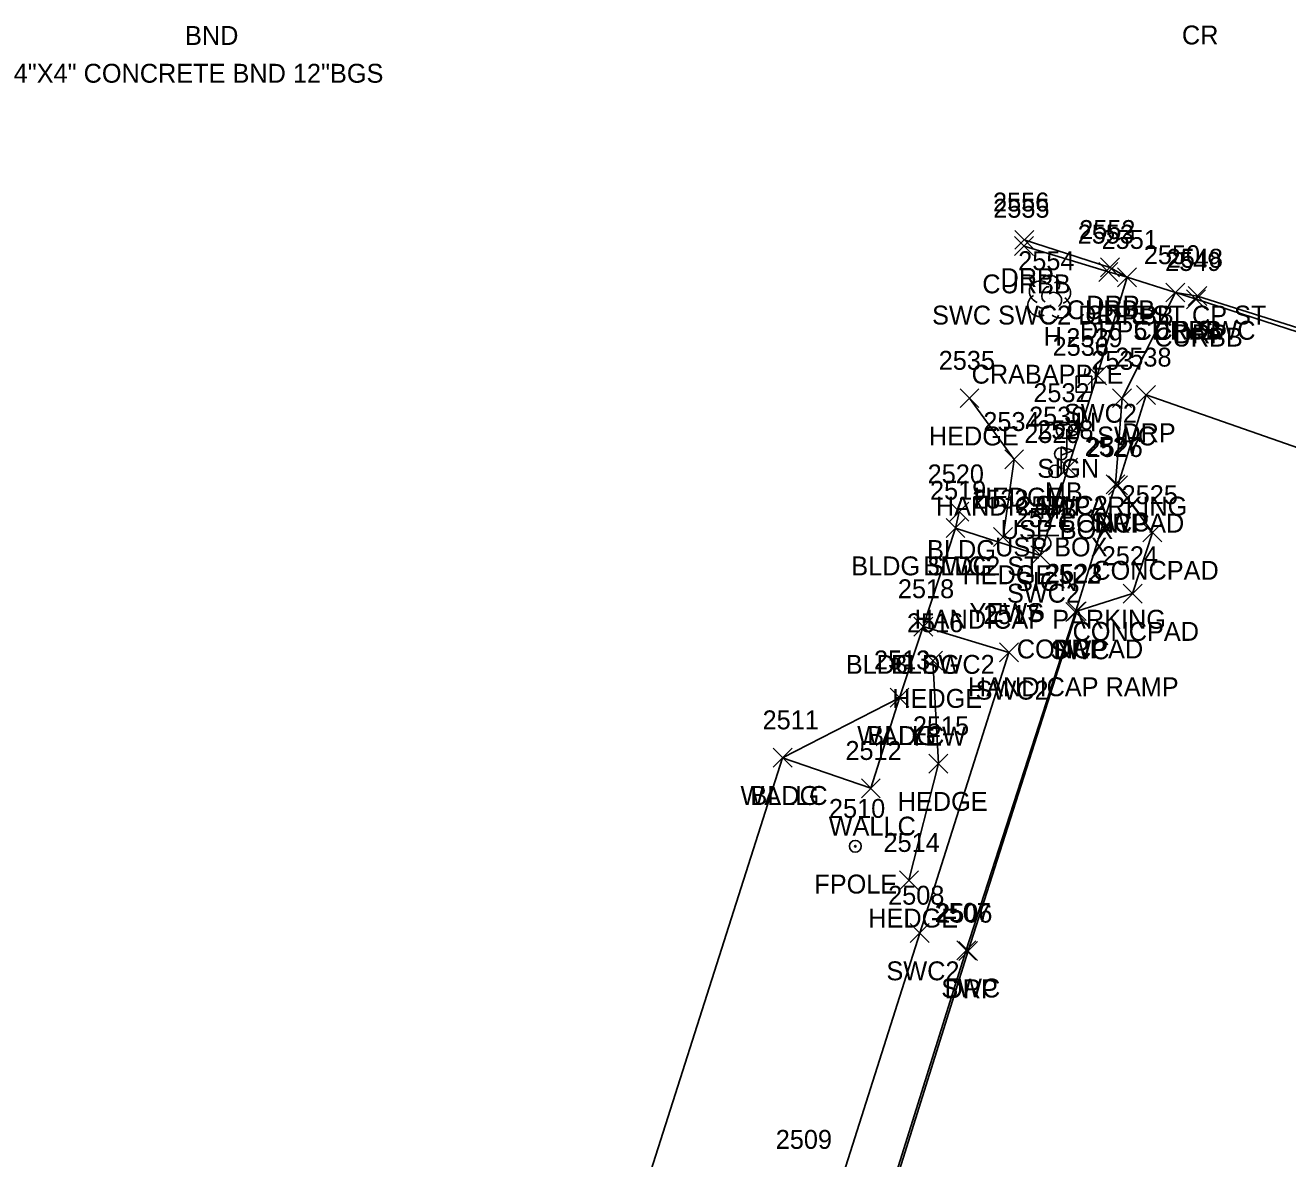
# Model space of a CAD drawing. Extents: x 1477930 to 1480780, y 774090 to 784647.
# Drawn here: x 1479170.3 to 1479303.9, y 774857.9 to 774977.8 of the extents above; entities that cross this region are included whole.
import ezdxf

# ---------------------------------------------------------------- set-up
doc = ezdxf.new("R2010")
doc.units = 0
for name, color, linetype in [('L_A', 7, 'Continuous'), ('L_C', 7, 'Continuous'), ('L_I', 7, 'Continuous'), ('L_TIC', 7, 'Continuous'), ('LAHR', 7, 'Continuous'), ('LBC', 7, 'Continuous'), ('LFP', 7, 'Continuous'), ('LMB', 7, 'Continuous'), ('LS', 7, 'Continuous'), ('LTD', 7, 'Continuous'), ('LW', 7, 'Continuous'), ('M_A', 7, 'Continuous'), ('M_C', 7, 'Continuous'), ('P_A', 7, 'Continuous'), ('R_A', 7, 'Continuous'), ('R_C', 7, 'Continuous'), ('R_I', 7, 'Continuous'), ('R_TIC', 7, 'Continuous'), ('RC', 7, 'Continuous'), ('RDP', 7, 'Continuous'), ('RSW', 7, 'Continuous'), ('S_A', 7, 'Continuous'), ('S_C', 7, 'Continuous'), ('S_I', 7, 'Continuous'), ('SSGN', 7, 'Continuous'), ('U_A', 7, 'Continuous'), ('U_I', 7, 'Continuous'), ('ULP', 7, 'Continuous')]:
    doc.layers.add(name, color=color, linetype=linetype)

msp = doc.modelspace()

# ---------------------------------------------------------------- linework, layer by layer
at = {"layer": 'L_TIC'}
for points in [[(1479269.21, 774937.35), (1479271.21, 774939.35)], [(1479271.21, 774937.35), (1479269.21, 774939.35)], [(1479273.93, 774930.88), (1479275.93, 774932.88)], [(1479275.93, 774930.88), (1479273.93, 774932.88)], [(1479284.91, 774928.13), (1479286.91, 774930.13)], [(1479286.91, 774928.13), (1479284.91, 774930.13)], [(1479268.13, 774925.34), (1479270.13, 774927.34)], [(1479270.13, 774925.34), (1479268.13, 774927.34)], [(1479267.73, 774923.61), (1479269.73, 774925.61)], [(1479269.73, 774923.61), (1479267.73, 774925.61)], [(1479272.76, 774922.67), (1479274.76, 774924.67)], [(1479274.76, 774922.67), (1479272.76, 774924.67)], [(1479288.56, 774923.14), (1479290.56, 774925.14)], [(1479290.56, 774923.14), (1479288.56, 774925.14)], [(1479286.46, 774916.68), (1479288.46, 774918.68)], [(1479288.46, 774916.68), (1479286.46, 774918.68)], [(1479280.56, 774914.82), (1479282.56, 774916.82)], [(1479282.56, 774914.82), (1479280.56, 774916.82)], [(1479264.32, 774913.19), (1479266.32, 774915.19)], [(1479266.32, 774913.19), (1479264.32, 774915.19)], [(1479265.34, 774909.59), (1479267.34, 774911.59)], [(1479267.34, 774909.59), (1479265.34, 774911.59)], [(1479261.8, 774905.66), (1479263.8, 774907.66)], [(1479263.8, 774905.66), (1479261.8, 774907.66)], [(1479261.8, 774905.66), (1479263.8, 774907.66)], [(1479263.8, 774905.66), (1479261.8, 774907.66)], [(1479249.44, 774899.32), (1479251.44, 774901.32)], [(1479251.44, 774899.32), (1479249.44, 774901.32)], [(1479249.44, 774899.32), (1479251.44, 774901.32)], [(1479251.44, 774899.32), (1479249.44, 774901.32)], [(1479265.91, 774898.69), (1479267.91, 774900.69)], [(1479267.91, 774898.69), (1479265.91, 774900.69)], [(1479258.77, 774896.08), (1479260.77, 774898.08)], [(1479260.77, 774896.08), (1479258.77, 774898.08)], [(1479262.8, 774886.35), (1479264.8, 774888.35)], [(1479264.8, 774886.35), (1479262.8, 774888.35)]]:
    msp.add_lwpolyline(points, dxfattribs=at)
at = {"layer": 'LAHR'}
for points in [[(1479273.76, 774923.67), (1479274.93, 774931.88), (1479270.21, 774938.35)], [(1479263.8, 774887.35), (1479266.91, 774899.69), (1479266.34, 774910.59)]]:
    msp.add_lwpolyline(points, dxfattribs=at)
at = {"layer": 'LBC'}
msp.add_lwpolyline([(1479196.54, 774794.42), (1479203.22, 774792.34), (1479205.94, 774801.15), (1479207.76, 774800.55), (1479218.86, 774835.12), (1479228.39, 774831.88), (1479230.57, 774838.04), (1479250.44, 774900.32), (1479262.8, 774906.66), (1479265.32, 774914.19), (1479268.73, 774924.61), (1479269.13, 774926.34)], dxfattribs=at)
at = {"layer": 'LFP'}
for radius in [0.625, 0.0833]:
    msp.add_circle((1479258.12, 774890.95), radius, dxfattribs=at)
at = {"layer": 'LMB'}
for p, q in [((1479280.52, 774932.46), (1479280.51, 774935.06)), ((1479280.51, 774935.05), (1479281.8, 774934.67)), ((1479280.51, 774934.15), (1479281.8, 774934.66)), ((1479279.92, 774933.21), (1479281.21, 774932.83)), ((1479279.92, 774930.62), (1479279.92, 774933.21)), ((1479279.92, 774932.31), (1479281.2, 774932.82)), ((1479279.86, 774932.45), (1479279.86, 774932.45)), ((1479279.27, 774930.61), (1479279.27, 774930.61))]:
    msp.add_line(p, q, dxfattribs=at)
for centre in [(1479279.86, 774932.45), (1479279.27, 774930.61)]:
    msp.add_circle(centre, 0.656, dxfattribs=at)
at = {"layer": 'LS'}
msp.add_lwpolyline([(1479281.56, 774915.82), (1479287.46, 774917.68), (1479289.56, 774924.14), (1479285.91, 774929.13)], dxfattribs=at)
at = {"layer": 'LTD'}
msp.add_line((1479278.62, 774948.89), (1479278.62, 774948.89), dxfattribs=at)
msp.add_line((1479278.62, 774948.89), (1479278.62, 774948.89), dxfattribs=at)
msp.add_arc((1479278.67, 774950.32), 1.05, 335.5272, 180.9563, dxfattribs=at)
for centre, major_axis, ratio, start_param, end_param in [((1479277.83, 774949.55), (1.21, -0.51), 0.895232, 1.570796, 4.712389), ((1479278.41, 774949.34), (-0.208, -0.792), 0.645439, 3.141593, 6.283185), ((1479279.66, 774949.47), (-1.14, -0.48), 0.949671, 1.570796, 4.712389), ((1479277.54, 774948.18), (0.58, -1.04), 0.959034, 3.141593, 6.283185), ((1479279.12, 774948.72), (-0.5, 0.667), 0.989748, 3.141593, 6.283185), ((1479279.62, 774948.05), (-1.09, 0.79), 0.841452, 1.570796, 4.712389), ((1479278.62, 774947.39), (0.26, 1.06), 0.942809, 1.570796, 4.712389), ((1479278.16, 774948.14), (-0.625, -0.083), 0.423636, 0, 3.141593)]:
    msp.add_ellipse(centre, major_axis=major_axis, ratio=ratio, start_param=start_param, end_param=end_param, dxfattribs=at)
at = {"layer": 'LW'}
msp.add_lwpolyline([(1479250.44, 774900.32), (1479259.77, 774897.08), (1479262.8, 774906.66)], dxfattribs=at)
at = {"layer": 'R_TIC'}
for points in [[(1479274.98, 774953.44), (1479276.98, 774955.44)], [(1479276.98, 774953.44), (1479274.98, 774955.44)], [(1479275, 774954.1), (1479277, 774956.1)], [(1479277, 774954.1), (1479275, 774956.1)], [(1479283.9, 774950.7), (1479285.9, 774952.7)], [(1479285.9, 774950.7), (1479283.9, 774952.7)], [(1479284.07, 774951.19), (1479286.07, 774953.19)], [(1479286.07, 774951.19), (1479284.07, 774953.19)], [(1479285.87, 774950.14), (1479287.87, 774952.14)], [(1479287.87, 774950.14), (1479285.87, 774952.14)], [(1479285.87, 774950.14), (1479287.87, 774952.14)], [(1479287.87, 774950.14), (1479285.87, 774952.14)], [(1479285.87, 774950.14), (1479287.87, 774952.14)], [(1479287.87, 774950.14), (1479285.87, 774952.14)], [(1479285.87, 774950.14), (1479287.87, 774952.14)], [(1479287.87, 774950.14), (1479285.87, 774952.14)], [(1479290.99, 774948.53), (1479292.99, 774950.53)], [(1479292.99, 774948.53), (1479290.99, 774950.53)], [(1479290.99, 774948.53), (1479292.99, 774950.53)], [(1479292.99, 774948.53), (1479290.99, 774950.53)], [(1479290.99, 774948.53), (1479292.99, 774950.53)], [(1479292.99, 774948.53), (1479290.99, 774950.53)], [(1479293.33, 774948.15), (1479295.33, 774950.15)], [(1479295.33, 774948.15), (1479293.33, 774950.15)], [(1479293.17, 774947.81), (1479295.17, 774949.81)], [(1479295.17, 774947.81), (1479293.17, 774949.81)], [(1479282.71, 774939.75), (1479284.71, 774941.75)], [(1479284.71, 774939.75), (1479282.71, 774941.75)], [(1479285.35, 774937.35), (1479287.35, 774939.35)], [(1479287.35, 774937.35), (1479285.35, 774939.35)], [(1479287.89, 774937.69), (1479289.89, 774939.69)], [(1479289.89, 774937.69), (1479287.89, 774939.69)], [(1479279.63, 774930.01), (1479281.63, 774932.01)], [(1479281.63, 774930.01), (1479279.63, 774932.01)], [(1479284.65, 774928.24), (1479286.65, 774930.24)], [(1479286.65, 774928.24), (1479284.65, 774930.24)], [(1479284.91, 774928.13), (1479286.91, 774930.13)], [(1479286.91, 774928.13), (1479284.91, 774930.13)], [(1479267.73, 774923.61), (1479269.73, 774925.61)], [(1479269.73, 774923.61), (1479267.73, 774925.61)], [(1479276.69, 774920.72), (1479278.69, 774922.72)], [(1479278.69, 774920.72), (1479276.69, 774922.72)], [(1479280.41, 774914.73), (1479282.41, 774916.73)], [(1479282.41, 774914.73), (1479280.41, 774916.73)], [(1479280.56, 774914.82), (1479282.56, 774916.82)], [(1479282.56, 774914.82), (1479280.56, 774916.82)], [(1479264.32, 774913.19), (1479266.32, 774915.19)], [(1479266.32, 774913.19), (1479264.32, 774915.19)], [(1479273.38, 774910.46), (1479275.38, 774912.46)], [(1479275.38, 774910.46), (1479273.38, 774912.46)], [(1479263.94, 774880.77), (1479265.94, 774882.77)], [(1479265.94, 774880.77), (1479263.94, 774882.77)], [(1479268.86, 774878.95), (1479270.86, 774880.95)], [(1479270.86, 774878.95), (1479268.86, 774880.95)], [(1479269.07, 774878.87), (1479271.07, 774880.87)], [(1479271.07, 774878.87), (1479269.07, 774880.87)]]:
    msp.add_lwpolyline(points, dxfattribs=at)
at = {"layer": 'RC'}
for points in [[(1479286.87, 774951.14), (1479284.9, 774951.7), (1479275.98, 774954.44)], [(1479328.13, 774938.44), (1479326.67, 774938.33), (1479294.17, 774948.81), (1479291.99, 774949.53)]]:
    msp.add_lwpolyline(points, dxfattribs=at)
at = {"layer": 'RDP'}
for points in [[(1479286.87, 774951.14), (1479285.07, 774952.19), (1479276, 774955.1)], [(1479285.91, 774929.13), (1479288.89, 774938.69), (1479318.37, 774928.4), (1479331.57, 774931.87), (1479333.5, 774936.4), (1479328.13, 774938.44), (1479326.83, 774938.87), (1479294.33, 774949.15), (1479291.99, 774949.53)], [(1479240.1, 774828.62), (1479243.3, 774838.03), (1479260.4, 774849.08), (1479270.07, 774879.87), (1479281.56, 774915.82)]]:
    msp.add_lwpolyline(points, dxfattribs=at)
at = {"layer": 'RSW'}
for points in [[(1479235.47, 774829.84), (1479240.1, 774828.62), (1479243.06, 774838.16), (1479260.23, 774849.27), (1479269.86, 774879.95), (1479281.41, 774915.73), (1479285.65, 774929.24), (1479286.35, 774938.35), (1479291.99, 774949.53), (1479286.87, 774951.14)], [(1479268.73, 774924.61), (1479277.69, 774921.72), (1479280.63, 774931.01), (1479283.71, 774940.75), (1479286.87, 774951.14)], [(1479235.47, 774829.84), (1479239.04, 774841), (1479255.45, 774851.89), (1479264.94, 774881.77), (1479274.38, 774911.46), (1479265.32, 774914.19)]]:
    msp.add_lwpolyline(points, dxfattribs=at)
at = {"layer": 'SSGN'}
for p, q in [((1479278.59, 774935.79), (1479281.93, 774935.79)), ((1479280.24, 774934.95), (1479280.24, 774934.95)), ((1479276.33, 774923.81), (1479279.67, 774923.81)), ((1479277.98, 774922.98), (1479277.98, 774922.98))]:
    msp.add_line(p, q, dxfattribs=at)
for centre in [(1479280.24, 774934.95), (1479277.98, 774922.98)]:
    msp.add_circle(centre, 0.833, dxfattribs=at)
at = {"layer": 'ULP'}
for p, q in [((1479281.48, 774939), (1479281.48, 774940.67)), ((1479281.48, 774940.67), (1479283.15, 774940.67)), ((1479282.48, 774941.5), (1479282.32, 774940.67)), ((1479283.15, 774940.67), (1479283.15, 774939)), ((1479282.32, 774939.83), (1479282.32, 774939.83)), ((1479283.15, 774939), (1479281.48, 774939)), ((1479282.07, 774938.17), (1479282.32, 774939))]:
    msp.add_line(p, q, dxfattribs=at)

# ---------------------------------------------------------------- texts
at = {"layer": 'L_A'}
for s, p in [('H', (1479278.05, 774943.89)), ('HEDGE', (1479265.91, 774933.35)), ('HEDGE', (1479270.64, 774926.88)), ('MB', (1479278.17, 774927.45)), ('MB', (1479277.57, 774925.61)), ('CONCPAD', (1479279.55, 774924.13)), ('BLDG', (1479265.72, 774921.34)), ('BLDG', (1479265.32, 774919.61)), ('HEDGE', (1479269.46, 774918.67)), ('CONCPAD', (1479283.2, 774919.14)), ('CONCPAD', (1479281.11, 774912.68)), ('CONCPAD', (1479275.21, 774910.82)), ('BLDG', (1479261.91, 774909.19)), ('HEDGE', (1479262.04, 774905.59)), ('WALLC', (1479258.33, 774901.66)), ('BLDG', (1479259.39, 774901.66)), ('WALLC', (1479245.98, 774895.32)), ('BLDG', (1479247.03, 774895.32)), ('HEDGE', (1479262.61, 774894.69)), ('WALLC', (1479255.31, 774892.08)), ('FPOLE', (1479253.79, 774885.95)), ('HEDGE', (1479259.5, 774882.35))]:
    msp.add_text(s, height=2, dxfattribs=at).set_placement(p)
at = {"layer": 'L_C'}
for s, p in [('CRABAPPLE', (1479270.43, 774939.89)), ('USP BOX', (1479273.51, 774923.45)), ('USP BOX', (1479272.92, 774921.61)), ('YEWS', (1479270.21, 774914.67)), ('YEW', (1479263.74, 774901.59))]:
    msp.add_text(s, height=2, dxfattribs=at).set_placement(p)
at = {"layer": 'L_I'}
for s, p in [('2554', (1479275.36, 774951.89)), ('2535', (1479266.95, 774941.35)), ('2534', (1479271.67, 774934.88)), ('2530', (1479276.51, 774935.45)), ('2529', (1479276, 774933.61)), ('2526', (1479282.59, 774932.13)), ('2520', (1479265.78, 774929.34)), ('2519', (1479266.03, 774927.61)), ('2533', (1479270.5, 774926.67)), ('2525', (1479286.3, 774927.14)), ('2524', (1479284.2, 774920.68)), ('2523', (1479278.3, 774918.82)), ('2518', (1479262.63, 774917.19)), ('2516', (1479263.59, 774913.59)), ('2513', (1479260.1, 774909.66)), ('2513', (1479260.1, 774909.66)), ('2511', (1479248.32, 774903.32)), ('2511', (1479248.32, 774903.32)), ('2515', (1479264.22, 774902.69)), ('2512', (1479257.08, 774900.08)), ('2510', (1479255.34, 774893.95)), ('2514', (1479261.11, 774890.35))]:
    msp.add_text(s, height=2, dxfattribs=at).set_placement(p)
at = {"layer": 'M_A'}
msp.add_text('BND', height=2, dxfattribs=at).set_placement((1479187.22, 774975.72))
at = {"layer": 'M_C'}
msp.add_text('4"X4" CONCRETE BND 12"BGS', height=2, dxfattribs=at).set_placement((1479169.09, 774971.72))
at = {"layer": 'P_A'}
msp.add_text('CR', height=2, dxfattribs=at).set_placement((1479292.68, 774975.77))
at = {"layer": 'R_A'}
for s, p in [('CURBB', (1479271.56, 774949.44)), ('DRP', (1479273.49, 774950.1)), ('CURBB', (1479280.49, 774946.7)), ('DRP', (1479282.55, 774947.19)), ('SWC SWC2 DRP5 ST CP ST', (1479266.25, 774946.14)), ('SWC SWC2 DRP5 ST CP ST', (1479266.25, 774946.14)), ('CURBB', (1479282.45, 774946.14)), ('DRP', (1479284.36, 774946.14)), ('DRP5 CP SWC', (1479281.89, 774944.53)), ('CURBB', (1479287.57, 774944.53)), ('DRP', (1479289.48, 774944.53)), ('DRP', (1479291.82, 774944.15)), ('CURBB', (1479289.75, 774943.81)), ('SWC2', (1479280.19, 774935.75)), ('SWC', (1479283.71, 774933.35)), ('DRP', (1479286.37, 774933.69)), ('SWC2', (1479277.11, 774926.01)), ('SWC', (1479283.02, 774924.24)), ('DRP', (1479283.39, 774924.13)), ('BLDG SWC2 ST', (1479257.7, 774919.61)), ('SWC2', (1479274.17, 774916.72)), ('SWC', (1479278.78, 774910.73)), ('DRP', (1479279.05, 774910.82)), ('BLDG SWC2', (1479257.12, 774909.19)), ('SWC2', (1479270.85, 774906.46)), ('SWC2', (1479261.42, 774876.77)), ('SWC', (1479267.22, 774874.95)), ('DRP', (1479267.56, 774874.87))]:
    msp.add_text(s, height=2, dxfattribs=at).set_placement(p)
at = {"layer": 'R_C'}
msp.add_text('HANDICAP RAMP', height=2, dxfattribs=at).set_placement((1479270.04, 774906.82))
at = {"layer": 'R_I'}
for s, p in [('2556', (1479272.69, 774958.1)), ('2555', (1479272.72, 774957.44)), ('2553', (1479281.65, 774954.7)), ('2552', (1479281.81, 774955.19)), ('2551', (1479284.18, 774954.14)), ('2551', (1479284.18, 774954.14)), ('2551', (1479284.18, 774954.14)), ('2551', (1479284.18, 774954.14)), ('2550', (1479288.65, 774952.53)), ('2550', (1479288.65, 774952.53)), ('2550', (1479288.65, 774952.53)), ('2548', (1479291.07, 774952.15)), ('2549', (1479290.9, 774951.81)), ('2539', (1479280.45, 774943.75)), ('2537', (1479283.09, 774941.35)), ('2538', (1479285.63, 774941.69)), ('2528', (1479277.37, 774934.01)), ('2527', (1479282.39, 774932.24)), ('2526', (1479282.59, 774932.13)), ('2519', (1479266.03, 774927.61)), ('2521', (1479275, 774924.72)), ('2522', (1479278.15, 774918.73)), ('2523', (1479278.3, 774918.82)), ('2518', (1479262.63, 774917.19)), ('2517', (1479271.69, 774914.46)), ('2508', (1479261.6, 774884.77)), ('2507', (1479266.52, 774882.95)), ('2506', (1479266.68, 774882.87))]:
    msp.add_text(s, height=2, dxfattribs=at).set_placement(p)
at = {"layer": 'S_A'}
for p in [(1479277.38, 774929.93), (1479275.12, 774917.96)]:
    msp.add_text('SIGN', height=2, dxfattribs=at).set_placement(p)
at = {"layer": 'S_C'}
for p in [(1479266.65, 774925.93), (1479264.39, 774913.96)]:
    msp.add_text('HANDICAP PARKING', height=2, dxfattribs=at).set_placement(p)
at = {"layer": 'S_I'}
for s, p in [('2532', (1479276.96, 774937.93)), ('2531', (1479275.27, 774925.96))]:
    msp.add_text(s, height=2, dxfattribs=at).set_placement(p)
at = {"layer": 'U_A'}
msp.add_text('LI', height=2, dxfattribs=at).set_placement((1479281.42, 774934.83))
at = {"layer": 'U_I'}
for s, p in [('2536', (1479279, 774942.83)), ('2509', (1479249.71, 774858.94))]:
    msp.add_text(s, height=2, dxfattribs=at).set_placement(p)

doc.saveas('drawing.dxf')
